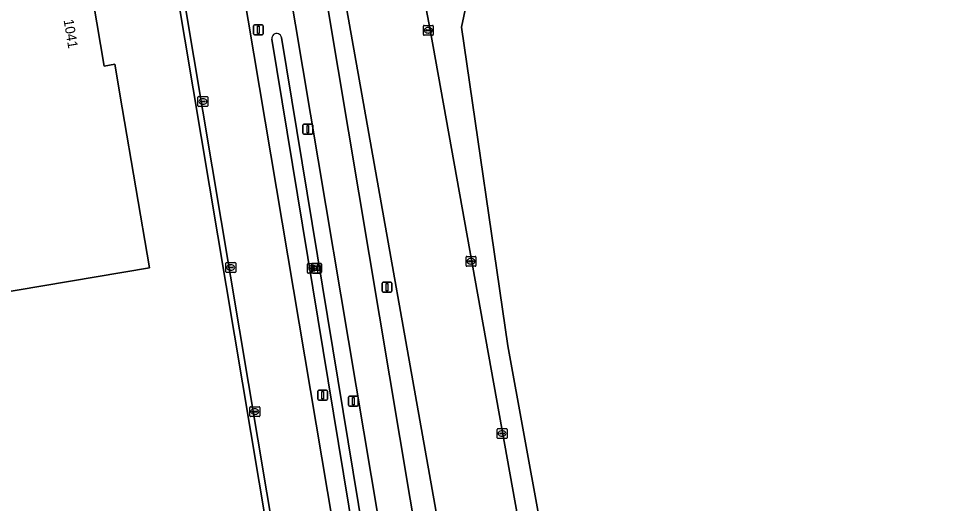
# Model space of a CAD drawing. Extents: x 154324 to 155744, y 382937 to 384188.
# Drawn here: x 155014.8 to 155108.8, y 383568.1 to 383617.3 of the extents above; entities that cross this region are included whole.
import ezdxf

# ---------------------------------------------------------------- set-up
doc = ezdxf.new("R2010")
doc.units = 0
for name, color, linetype in [('IMGEO_Berm_groen', 7, 'Continuous'), ('IMGEO_Brandkraan', 7, 'Continuous'), ('IMGEO_Erf', 7, 'Continuous'), ('IMGEO_Fietspad_gesloten', 7, 'Continuous'), ('IMGEO_Greppel_droge_sloot', 7, 'Continuous'), ('IMGEO_Groenvoorziening', 7, 'Continuous'), ('IMGEO_Kolk', 7, 'Continuous'), ('IMGEO_Lichtmast', 7, 'Continuous'), ('IMGEO_Loofbos', 7, 'Continuous'), ('IMGEO_Pand', 7, 'Continuous'), ('IMGEO_Pand_nummerreeks', 7, 'Continuous'), ('IMGEO_Rijbaan_lokaal_gesloten', 7, 'Continuous'), ('IMGEO_Rijbaan_lokaal_open', 7, 'Continuous'), ('IMGEO_Rijbaan_regionaal_gesloten', 7, 'Continuous'), ('IMGEO_Verklikker', 7, 'Continuous')]:
    doc.layers.add(name, color=color, linetype=linetype)

msp = doc.modelspace()

# ---------------------------------------------------------------- linework, layer by layer
at = {"layer": 'IMGEO_Berm_groen'}
for points in [[(155022.201, 383761.283), (155023.65, 383752.887), (155024.582, 383747.491), (155030.556, 383711.937), (155035.787, 383680.446), (155055.586, 383562.322), (155064.93, 383506.848), (155067.803, 383490.288), (155069.375, 383489.212)], [(155021.296, 383718.742), (155022.669, 383708.88), (155025.49, 383692.18), (155052.477, 383531.831), (155059.928, 383487.45), (155064.796, 383488.095), (155057.1, 383532.805), (155052.123, 383561.719), (155030.596, 383690.066)], [(155070.126, 383488.988), (155070.128, 383488.988), (155070.593, 383489.047), (155063.68, 383530.41), (155058.726, 383558.566), (155047.66, 383620.638)], [(155060.78, 383492.297), (155040.514, 383615.174)], [(155041.5, 383615.337), (155061.766, 383492.46)]]:
    msp.add_lwpolyline(points, dxfattribs=at)
msp.add_arc((155041.007, 383615.256), 0.5, 9.30266, 189.47118, dxfattribs=at)
at = {"layer": 'IMGEO_Brandkraan'}
for p, q in [((155044.137, 383591.543), (155044.137, 383592.395)), ((155044.212, 383592.469), (155045.064, 383592.469)), ((155044.625, 383592.249), (155044.65, 383592.249)), ((155045.138, 383592.395), (155045.138, 383591.543)), ((155045.064, 383591.469), (155044.212, 383591.469)), ((155044.396, 383591.963), (155044.396, 383591.975)), ((155044.834, 383591.926), (155044.436, 383591.926)), ((155044.439, 383592.012), (155044.837, 383592.012)), ((155044.648, 383591.689), (155044.623, 383591.689)), ((155044.88, 383591.975), (155044.88, 383591.963))]:
    msp.add_line(p, q, dxfattribs=at)
for points in [[(155044.137, 383591.543), (155044.137, 383592.395)], [(155044.212, 383592.469), (155045.064, 383592.469)], [(155045.138, 383592.395), (155045.138, 383591.543)], [(155045.064, 383591.469), (155044.212, 383591.469)]]:
    msp.add_lwpolyline(points, dxfattribs=at)
for centre, radius, start, end in [((155044.214, 383592.393), 0.0765, 91.55205, 178.44795), ((155044.214, 383592.393), 0.0765, 91.55205, 178.44795), ((155045.062, 383592.393), 0.0765, 1.55205, 88.44795), ((155045.062, 383592.393), 0.0765, 1.55205, 88.44795), ((155044.214, 383591.545), 0.0765, 181.55205, 268.44795), ((155044.214, 383591.545), 0.0765, 181.55205, 268.44795), ((155044.436, 383591.972), 0.0403, 85.87752, 175.75265), ((155044.433, 383591.962), 0.0366, 178.93798, 274.71019), ((155044.837, 383591.969), 0.043, 264.86636, 352.45326), ((155044.841, 383591.974), 0.0386, 1.73085, 96.63898), ((155045.062, 383591.545), 0.0765, 271.55205, 358.44795), ((155045.062, 383591.545), 0.0765, 271.55205, 358.44795)]:
    msp.add_arc(centre, radius, start, end, dxfattribs=at)
for centre, major_axis, ratio, start_param, end_param in [((155044.624, 383591.969), (-0.387, 0.002), 0.722429, 4.712389, 7.853982), ((155044.649, 383591.969), (-0.39, 0.002), 0.717154, 1.570796, 4.712389)]:
    msp.add_ellipse(centre, major_axis=major_axis, ratio=ratio, start_param=start_param, end_param=end_param, dxfattribs=at)
at = {"layer": 'IMGEO_Erf'}
msp.add_lwpolyline([(155058.846, 383453.397), (155045.918, 383530.449), (155024.164, 383660.104)], dxfattribs=at)
msp.add_lwpolyline([(154968.856, 383582.036), (154965.968, 383599.167), (154982.677, 383602.011), (154981.855, 383606.811), (154988.34, 383607.922), (154989.336, 383602.109), (154998.998, 383603.747), (154995.748, 383622.105), (154986.045, 383620.456), (154986.86, 383615.621), (154980.368, 383614.527), (154979.569, 383619.356), (154962.835, 383616.513), (154959.94, 383633.571), (155019.3, 383643.685), (155023.472, 383619.228), (155022.401, 383619.041), (155023.514, 383612.464), (155024.589, 383612.647), (155025.346, 383608.213), (155028.11, 383592.025)], close=True, dxfattribs=at)
at = {"layer": 'IMGEO_Fietspad_gesloten'}
for points in [[(155035.787, 383680.446), (155030.556, 383711.937), (155024.582, 383747.491), (155023.65, 383752.887), (155020.155, 383752.117), (155027.003, 383711.594), (155027.513, 383708.543), (155029.197, 383698.769), (155030.596, 383690.066), (155052.123, 383561.719), (155057.1, 383532.805), (155064.796, 383488.095), (155070.126, 383488.988)], [(155069.375, 383489.212), (155067.803, 383490.288), (155064.93, 383506.848), (155055.586, 383562.322), (155035.787, 383680.446)]]:
    msp.add_lwpolyline(points, dxfattribs=at)
at = {"layer": 'IMGEO_Greppel_droge_sloot'}
for points in [[(155040.514, 383615.174), (155060.78, 383492.297)], [(155061.766, 383492.46), (155041.5, 383615.337)]]:
    msp.add_lwpolyline(points, dxfattribs=at)
msp.add_arc((155041.007, 383615.256), 0.5, 9.30266, 189.47118, dxfattribs=at)
at = {"layer": 'IMGEO_Groenvoorziening'}
for points in [[(155030.993, 383757.82), (155045.927, 383675.069), (155050.278, 383650.736), (155055.096, 383623.794), (155056.54, 383616.113), (155069.465, 383544.367)], [(155127.696, 383641.387), (155155.837, 383565.533), (155150.12, 383546.849), (155147.672, 383535.525), (155141.293, 383537.615), (155133.684, 383529.375), (155124.807, 383520.48), (155115.997, 383521.813), (155107.115, 383520.76), (155104.634, 383525.749), (155106.245, 383533.735), (155095.073, 383538.97), (155091.938, 383544.397), (155085.842, 383544.943), (155077.749, 383551.031), (155073.706, 383549.691), (155069.247, 383557.613), (155064.414, 383584.109), (155059.736, 383616.398), (155060.565, 383620.426)]]:
    msp.add_lwpolyline(points, dxfattribs=at)
at = {"layer": 'IMGEO_Kolk'}
for p, q in [((155055.864, 383615.653), (155055.864, 383616.505)), ((155055.939, 383616.579), (155056.791, 383616.579)), ((155056.123, 383616.073), (155056.123, 383616.085)), ((155056.561, 383616.036), (155056.163, 383616.036)), ((155056.166, 383616.122), (155056.564, 383616.122)), ((155056.375, 383615.799), (155056.35, 383615.799)), ((155056.352, 383616.359), (155056.377, 383616.359)), ((155056.607, 383616.085), (155056.607, 383616.073)), ((155056.865, 383616.505), (155056.865, 383615.653)), ((155056.791, 383615.579), (155055.939, 383615.579)), ((155033.026, 383608.442), (155033.026, 383609.294)), ((155033.101, 383609.368), (155033.953, 383609.368)), ((155033.514, 383609.148), (155033.539, 383609.148)), ((155034.027, 383609.294), (155034.027, 383608.442)), ((155033.953, 383608.368), (155033.101, 383608.368)), ((155033.285, 383608.862), (155033.285, 383608.874)), ((155033.723, 383608.825), (155033.325, 383608.825)), ((155033.328, 383608.911), (155033.726, 383608.911)), ((155033.537, 383608.588), (155033.512, 383608.588)), ((155033.769, 383608.874), (155033.769, 383608.862)), ((155060.265, 383593.177), (155061.117, 383593.177)), ((155035.847, 383591.622), (155035.847, 383592.474)), ((155035.922, 383592.548), (155036.774, 383592.548)), ((155036.335, 383592.328), (155036.36, 383592.328)), ((155036.848, 383592.474), (155036.848, 383591.622)), ((155060.19, 383592.251), (155060.19, 383593.103)), ((155060.449, 383592.671), (155060.449, 383592.683)), ((155060.887, 383592.634), (155060.489, 383592.634)), ((155060.492, 383592.72), (155060.89, 383592.72)), ((155060.701, 383592.397), (155060.676, 383592.397)), ((155060.678, 383592.957), (155060.703, 383592.957)), ((155060.933, 383592.683), (155060.933, 383592.671)), ((155061.191, 383593.103), (155061.191, 383592.251)), ((155036.774, 383591.548), (155035.922, 383591.548)), ((155036.106, 383592.042), (155036.106, 383592.054)), ((155036.544, 383592.005), (155036.146, 383592.005)), ((155036.149, 383592.091), (155036.547, 383592.091)), ((155036.358, 383591.768), (155036.333, 383591.768)), ((155036.59, 383592.054), (155036.59, 383592.042)), ((155061.117, 383592.177), (155060.265, 383592.177)), ((155038.282, 383577.025), (155038.282, 383577.877)), ((155038.357, 383577.951), (155039.209, 383577.951)), ((155038.541, 383577.445), (155038.541, 383577.457)), ((155038.979, 383577.408), (155038.581, 383577.408)), ((155038.584, 383577.494), (155038.982, 383577.494)), ((155038.77, 383577.731), (155038.795, 383577.731)), ((155039.025, 383577.457), (155039.025, 383577.445)), ((155039.283, 383577.877), (155039.283, 383577.025)), ((155039.209, 383576.951), (155038.357, 383576.951)), ((155038.793, 383577.171), (155038.768, 383577.171)), ((155063.341, 383574.803), (155063.341, 383575.655)), ((155063.416, 383575.729), (155064.268, 383575.729)), ((155063.829, 383575.509), (155063.854, 383575.509)), ((155064.342, 383575.655), (155064.342, 383574.803)), ((155064.268, 383574.729), (155063.416, 383574.729)), ((155063.6, 383575.223), (155063.6, 383575.235)), ((155064.038, 383575.186), (155063.64, 383575.186)), ((155063.643, 383575.272), (155064.041, 383575.272)), ((155063.852, 383574.949), (155063.827, 383574.949)), ((155064.084, 383575.235), (155064.084, 383575.223))]:
    msp.add_line(p, q, dxfattribs=at)
for points in [[(155055.864, 383615.653), (155055.864, 383616.505)], [(155055.939, 383616.579), (155056.791, 383616.579)], [(155056.865, 383616.505), (155056.865, 383615.653)], [(155056.791, 383615.579), (155055.939, 383615.579)], [(155033.026, 383608.442), (155033.026, 383609.294)], [(155033.101, 383609.368), (155033.953, 383609.368)], [(155034.027, 383609.294), (155034.027, 383608.442)], [(155033.953, 383608.368), (155033.101, 383608.368)], [(155060.265, 383593.177), (155061.117, 383593.177)], [(155035.847, 383591.622), (155035.847, 383592.474)], [(155035.922, 383592.548), (155036.774, 383592.548)], [(155036.848, 383592.474), (155036.848, 383591.622)], [(155060.19, 383592.251), (155060.19, 383593.103)], [(155061.191, 383593.103), (155061.191, 383592.251)], [(155036.774, 383591.548), (155035.922, 383591.548)], [(155061.117, 383592.177), (155060.265, 383592.177)], [(155038.282, 383577.025), (155038.282, 383577.877)], [(155038.357, 383577.951), (155039.209, 383577.951)], [(155039.283, 383577.877), (155039.283, 383577.025)], [(155039.209, 383576.951), (155038.357, 383576.951)], [(155063.341, 383574.803), (155063.341, 383575.655)], [(155063.416, 383575.729), (155064.268, 383575.729)], [(155064.342, 383575.655), (155064.342, 383574.803)], [(155064.268, 383574.729), (155063.416, 383574.729)]]:
    msp.add_lwpolyline(points, dxfattribs=at)
for centre, radius, start, end in [((155055.941, 383616.503), 0.0765, 91.55205, 178.44795), ((155055.941, 383616.503), 0.0765, 91.55205, 178.44795), ((155056.163, 383616.082), 0.0403, 85.87752, 175.75265), ((155056.16, 383616.072), 0.0366, 178.93798, 274.71019), ((155056.564, 383616.079), 0.043, 264.86636, 352.45326), ((155056.568, 383616.084), 0.0386, 1.73085, 96.63898), ((155056.789, 383616.503), 0.0765, 1.55205, 88.44795), ((155056.789, 383616.503), 0.0765, 1.55205, 88.44795), ((155055.941, 383615.655), 0.0765, 181.55205, 268.44795), ((155055.941, 383615.655), 0.0765, 181.55205, 268.44795), ((155056.789, 383615.655), 0.0765, 271.55205, 358.44795), ((155056.789, 383615.655), 0.0765, 271.55205, 358.44795), ((155033.103, 383609.292), 0.0765, 91.55205, 178.44795), ((155033.103, 383609.292), 0.0765, 91.55205, 178.44795), ((155033.951, 383609.292), 0.0765, 1.55205, 88.44795), ((155033.951, 383609.292), 0.0765, 1.55205, 88.44795), ((155033.103, 383608.444), 0.0765, 181.55205, 268.44795), ((155033.103, 383608.444), 0.0765, 181.55205, 268.44795), ((155033.325, 383608.871), 0.0403, 85.87752, 175.75265), ((155033.322, 383608.861), 0.0366, 178.93798, 274.71019), ((155033.726, 383608.868), 0.043, 264.86636, 352.45326), ((155033.73, 383608.873), 0.0386, 1.73085, 96.63898), ((155033.951, 383608.444), 0.0765, 271.55205, 358.44795), ((155033.951, 383608.444), 0.0765, 271.55205, 358.44795), ((155060.267, 383593.101), 0.0765, 91.55205, 178.44795), ((155060.267, 383593.101), 0.0765, 91.55205, 178.44795), ((155061.115, 383593.101), 0.0765, 1.55205, 88.44795), ((155061.115, 383593.101), 0.0765, 1.55205, 88.44795), ((155035.924, 383592.472), 0.0765, 91.55205, 178.44795), ((155035.924, 383592.472), 0.0765, 91.55205, 178.44795), ((155036.772, 383592.472), 0.0765, 1.55205, 88.44795), ((155036.772, 383592.472), 0.0765, 1.55205, 88.44795), ((155060.267, 383592.253), 0.0765, 181.55205, 268.44795), ((155060.267, 383592.253), 0.0765, 181.55205, 268.44795), ((155060.489, 383592.68), 0.0403, 85.87752, 175.75265), ((155060.486, 383592.67), 0.0366, 178.93798, 274.71019), ((155060.89, 383592.677), 0.043, 264.86636, 352.45326), ((155060.894, 383592.682), 0.0386, 1.73085, 96.63898), ((155061.115, 383592.253), 0.0765, 271.55205, 358.44795), ((155061.115, 383592.253), 0.0765, 271.55205, 358.44795), ((155035.924, 383591.624), 0.0765, 181.55205, 268.44795), ((155035.924, 383591.624), 0.0765, 181.55205, 268.44795), ((155036.146, 383592.051), 0.0403, 85.87752, 175.75265), ((155036.143, 383592.041), 0.0366, 178.93798, 274.71019), ((155036.547, 383592.048), 0.043, 264.86636, 352.45326), ((155036.551, 383592.053), 0.0386, 1.73085, 96.63898), ((155036.772, 383591.624), 0.0765, 271.55205, 358.44795), ((155036.772, 383591.624), 0.0765, 271.55205, 358.44795), ((155038.359, 383577.875), 0.0765, 91.55205, 178.44795), ((155038.359, 383577.875), 0.0765, 91.55205, 178.44795), ((155038.581, 383577.454), 0.0403, 85.87752, 175.75265), ((155038.578, 383577.444), 0.0366, 178.93798, 274.71019), ((155038.982, 383577.451), 0.043, 264.86636, 352.45326), ((155038.986, 383577.456), 0.0386, 1.73085, 96.63898), ((155039.207, 383577.875), 0.0765, 1.55205, 88.44795), ((155039.207, 383577.875), 0.0765, 1.55205, 88.44795), ((155038.359, 383577.027), 0.0765, 181.55205, 268.44795), ((155038.359, 383577.027), 0.0765, 181.55205, 268.44795), ((155039.207, 383577.027), 0.0765, 271.55205, 358.44795), ((155039.207, 383577.027), 0.0765, 271.55205, 358.44795), ((155063.418, 383575.653), 0.0765, 91.55205, 178.44795), ((155063.418, 383575.653), 0.0765, 91.55205, 178.44795), ((155064.266, 383575.653), 0.0765, 1.55205, 88.44795), ((155064.266, 383575.653), 0.0765, 1.55205, 88.44795), ((155063.418, 383574.805), 0.0765, 181.55205, 268.44795), ((155063.418, 383574.805), 0.0765, 181.55205, 268.44795), ((155063.64, 383575.232), 0.0403, 85.87752, 175.75265), ((155063.637, 383575.222), 0.0366, 178.93798, 274.71019), ((155064.041, 383575.229), 0.043, 264.86636, 352.45326), ((155064.045, 383575.234), 0.0386, 1.73085, 96.63898), ((155064.266, 383574.805), 0.0765, 271.55205, 358.44795), ((155064.266, 383574.805), 0.0765, 271.55205, 358.44795)]:
    msp.add_arc(centre, radius, start, end, dxfattribs=at)
for centre, major_axis, ratio, start_param, end_param in [((155056.351, 383616.079), (-0.387, 0.002), 0.722429, 4.712389, 7.853982), ((155056.376, 383616.079), (-0.39, 0.002), 0.717154, 1.570796, 4.712389), ((155033.513, 383608.868), (-0.387, 0.002), 0.722429, 4.712389, 7.853982), ((155033.538, 383608.868), (-0.39, 0.002), 0.717154, 1.570796, 4.712389), ((155036.334, 383592.048), (-0.387, 0.002), 0.722429, 4.712389, 7.853982), ((155036.359, 383592.048), (-0.39, 0.002), 0.717154, 1.570796, 4.712389), ((155060.677, 383592.677), (-0.387, 0.002), 0.722429, 4.712389, 7.853982), ((155060.702, 383592.677), (-0.39, 0.002), 0.717154, 1.570796, 4.712389), ((155038.769, 383577.451), (-0.387, 0.002), 0.722429, 4.712389, 7.853982), ((155038.794, 383577.451), (-0.39, 0.002), 0.717154, 1.570796, 4.712389), ((155063.828, 383575.229), (-0.387, 0.002), 0.722429, 4.712389, 7.853982), ((155063.853, 383575.229), (-0.39, 0.002), 0.717154, 1.570796, 4.712389)]:
    msp.add_ellipse(centre, major_axis=major_axis, ratio=ratio, start_param=start_param, end_param=end_param, dxfattribs=at)
at = {"layer": 'IMGEO_Lichtmast'}
for p, q in [((155038.652, 383615.737), (155038.652, 383616.537)), ((155038.652, 383616.537), (155038.652, 383615.737)), ((155038.752, 383616.637), (155039.542, 383616.637)), ((155039.542, 383616.637), (155038.752, 383616.637)), ((155039.642, 383616.537), (155039.642, 383615.737)), ((155039.642, 383615.737), (155039.642, 383616.537)), ((155039.542, 383615.637), (155038.752, 383615.637)), ((155038.752, 383615.637), (155039.542, 383615.637)), ((155043.656, 383605.661), (155043.656, 383606.461)), ((155043.656, 383606.461), (155043.656, 383605.661)), ((155043.756, 383606.561), (155044.546, 383606.561)), ((155044.546, 383606.561), (155043.756, 383606.561)), ((155044.646, 383606.461), (155044.646, 383605.661)), ((155044.646, 383605.661), (155044.646, 383606.461)), ((155044.546, 383605.561), (155043.756, 383605.561)), ((155043.756, 383605.561), (155044.546, 383605.561)), ((155051.685, 383589.65), (155051.685, 383590.45)), ((155051.685, 383590.45), (155051.685, 383589.65)), ((155051.785, 383590.55), (155052.575, 383590.55)), ((155052.575, 383590.55), (155051.785, 383590.55)), ((155052.675, 383590.45), (155052.675, 383589.65)), ((155052.675, 383589.65), (155052.675, 383590.45)), ((155052.575, 383589.55), (155051.785, 383589.55)), ((155051.785, 383589.55), (155052.575, 383589.55)), ((155045.161, 383578.709), (155045.161, 383579.509)), ((155045.161, 383579.509), (155045.161, 383578.709)), ((155045.261, 383579.609), (155046.051, 383579.609)), ((155046.051, 383579.609), (155045.261, 383579.609)), ((155046.151, 383579.509), (155046.151, 383578.709)), ((155046.151, 383578.709), (155046.151, 383579.509)), ((155046.051, 383578.609), (155045.261, 383578.609)), ((155045.261, 383578.609), (155046.051, 383578.609)), ((155048.267, 383578.119), (155048.267, 383578.919)), ((155048.267, 383578.919), (155048.267, 383578.119)), ((155048.367, 383579.019), (155049.157, 383579.019)), ((155049.157, 383579.019), (155048.367, 383579.019)), ((155049.257, 383578.919), (155049.257, 383578.119)), ((155049.257, 383578.119), (155049.257, 383578.919)), ((155049.157, 383578.019), (155048.367, 383578.019)), ((155048.367, 383578.019), (155049.157, 383578.019))]:
    msp.add_line(p, q, dxfattribs=at)
for points in [[(155039.072, 383616.512), (155039.222, 383616.512), (155039.222, 383615.762), (155039.072, 383615.762), (155039.072, 383616.512)], [(155044.076, 383606.436), (155044.226, 383606.436), (155044.226, 383605.686), (155044.076, 383605.686), (155044.076, 383606.436)], [(155052.105, 383590.425), (155052.255, 383590.425), (155052.255, 383589.675), (155052.105, 383589.675), (155052.105, 383590.425)], [(155045.581, 383579.484), (155045.731, 383579.484), (155045.731, 383578.734), (155045.581, 383578.734), (155045.581, 383579.484)], [(155048.687, 383578.894), (155048.837, 383578.894), (155048.837, 383578.144), (155048.687, 383578.144), (155048.687, 383578.894)]]:
    msp.add_lwpolyline(points, dxfattribs=at)
for centre, start, end in [((155038.752, 383616.537), 90, 180), ((155038.752, 383616.537), 90, 180), ((155038.752, 383615.737), 180, 270), ((155038.752, 383615.737), 180, 270), ((155039.542, 383616.537), 0, 90), ((155039.542, 383616.537), 360, 90), ((155039.542, 383615.737), 270, 0), ((155039.542, 383615.737), 270, 0), ((155043.756, 383606.461), 90, 180), ((155043.756, 383606.461), 90, 180), ((155044.546, 383606.461), 0, 90), ((155044.546, 383606.461), 360, 90), ((155043.756, 383605.661), 180, 270), ((155043.756, 383605.661), 180, 270), ((155044.546, 383605.661), 270, 0), ((155044.546, 383605.661), 270, 0), ((155051.785, 383590.45), 90, 180), ((155051.785, 383590.45), 90, 180), ((155052.575, 383590.45), 0, 90), ((155052.575, 383590.45), 360, 90), ((155051.785, 383589.65), 180, 270), ((155051.785, 383589.65), 180, 270), ((155052.575, 383589.65), 270, 0), ((155052.575, 383589.65), 270, 0), ((155045.261, 383579.509), 90, 180), ((155045.261, 383579.509), 90, 180), ((155046.051, 383579.509), 0, 90), ((155046.051, 383579.509), 360, 90), ((155045.261, 383578.709), 180, 270), ((155045.261, 383578.709), 180, 270), ((155046.051, 383578.709), 270, 0), ((155046.051, 383578.709), 270, 0), ((155048.367, 383578.919), 90, 180), ((155048.367, 383578.919), 90, 180), ((155049.157, 383578.919), 0, 90), ((155049.157, 383578.919), 360, 90), ((155048.367, 383578.119), 180, 270), ((155048.367, 383578.119), 180, 270), ((155049.157, 383578.119), 270, 0), ((155049.157, 383578.119), 270, 0)]:
    msp.add_arc(centre, 0.1, start, end, dxfattribs=at)
at = {"layer": 'IMGEO_Loofbos'}
msp.add_lwpolyline([(155060.565, 383620.426), (155059.736, 383616.398), (155064.414, 383584.109), (155069.247, 383557.613), (155073.706, 383549.691), (155077.749, 383551.031), (155085.842, 383544.943), (155091.938, 383544.397), (155095.073, 383538.97), (155106.245, 383533.735), (155104.634, 383525.749), (155107.115, 383520.76), (155115.997, 383521.813)], dxfattribs=at)
at = {"layer": 'IMGEO_Pand'}
msp.add_lwpolyline([(155022.401, 383619.041), (155023.472, 383619.228), (155019.3, 383643.685), (154959.94, 383633.571), (154962.835, 383616.513), (154979.569, 383619.356), (154980.368, 383614.527), (154986.86, 383615.621), (154986.045, 383620.456), (154995.748, 383622.105), (154998.998, 383603.747), (154989.336, 383602.109), (154988.34, 383607.922), (154981.855, 383606.811), (154982.677, 383602.011), (154965.968, 383599.167), (154968.856, 383582.036), (155028.11, 383592.025), (155025.346, 383608.213), (155024.589, 383612.647), (155023.514, 383612.464)], close=True, dxfattribs=at)
at = {"layer": 'IMGEO_Rijbaan_lokaal_gesloten'}
for points in [[(155019.641, 383727.625), (155016.525, 383745.686), (155014.572, 383756.911), (155008.692, 383756.004), (155012.973, 383730.527), (155013.247, 383728.802), (155016.871, 383707.197), (155046.503, 383530.572), (155059.439, 383453.463)], [(155052.477, 383531.831), (155025.49, 383692.18), (155022.669, 383708.88), (155021.296, 383718.742)]]:
    msp.add_lwpolyline(points, dxfattribs=at)
at = {"layer": 'IMGEO_Rijbaan_lokaal_open'}
msp.add_lwpolyline([(155059.439, 383453.463), (155046.503, 383530.572), (155016.871, 383707.197), (155016.277, 383707.107), (155024.164, 383660.104), (155045.918, 383530.449), (155058.846, 383453.397), (155060.487, 383443.041), (155061.613, 383435.27), (155063.03, 383424.403), (155063.139, 383423.564), (155064.659, 383408.986), (155065.341, 383401.33), (155065.709, 383396.485), (155066.213, 383389.857), (155069.432, 383341.538), (155069.458, 383341.15), (155069.938, 383333.947), (155070.4, 383319.494), (155070.638, 383289.04), (155071.247, 383289.042), (155071.154, 383307.067)], dxfattribs=at)
at = {"layer": 'IMGEO_Rijbaan_regionaal_gesloten'}
for points in [[(155030.623, 383760.14), (155023.592, 383759.163), (155025.319, 383747.582), (155031.523, 383712.699), (155040.998, 383657.511), (155047.66, 383620.638), (155058.726, 383558.566), (155063.68, 383530.41), (155070.593, 383489.047), (155075.664, 383486.308), (155075.078, 383489.814), (155070.183, 383519.006), (155071.303, 383519.14), (155070.99, 383520.813), (155070.622, 383522.809)], [(155070.651, 383523.353), (155069.465, 383544.367), (155056.54, 383616.113), (155055.096, 383623.794)]]:
    msp.add_lwpolyline(points, dxfattribs=at)
at = {"layer": 'IMGEO_Verklikker'}
for p, q in [((155044.547, 383591.572), (155044.547, 383592.372)), ((155044.547, 383592.372), (155044.547, 383591.572)), ((155044.647, 383592.472), (155045.437, 383592.472)), ((155045.437, 383592.472), (155044.647, 383592.472)), ((155045.537, 383592.372), (155045.537, 383591.572)), ((155045.537, 383591.572), (155045.537, 383592.372)), ((155045.437, 383591.472), (155044.647, 383591.472)), ((155044.647, 383591.472), (155045.437, 383591.472))]:
    msp.add_line(p, q, dxfattribs=at)
for points in [[(155044.648, 383592.204), (155045.436, 383592.204), (155045.436, 383591.74), (155044.648, 383591.74), (155044.648, 383592.204)], [(155044.713, 383592.139), (155044.713, 383591.805), (155045.371, 383591.805), (155045.371, 383592.139), (155044.713, 383592.139)]]:
    msp.add_lwpolyline(points, dxfattribs=at)
for centre, start, end in [((155044.647, 383592.372), 90, 180), ((155044.647, 383592.372), 90, 180), ((155045.437, 383592.372), 0, 90), ((155045.437, 383592.372), 360, 90), ((155044.647, 383591.572), 180, 270), ((155044.647, 383591.572), 180, 270), ((155045.437, 383591.572), 270, 0), ((155045.437, 383591.572), 270, 0)]:
    msp.add_arc(centre, 0.1, start, end, dxfattribs=at)

# ---------------------------------------------------------------- texts
at = {"layer": 'IMGEO_Pand_nummerreeks'}
msp.add_text('1041', height=1, rotation=279.53381, dxfattribs=at).set_placement((155019.405, 383617.121))

doc.saveas('drawing.dxf')
